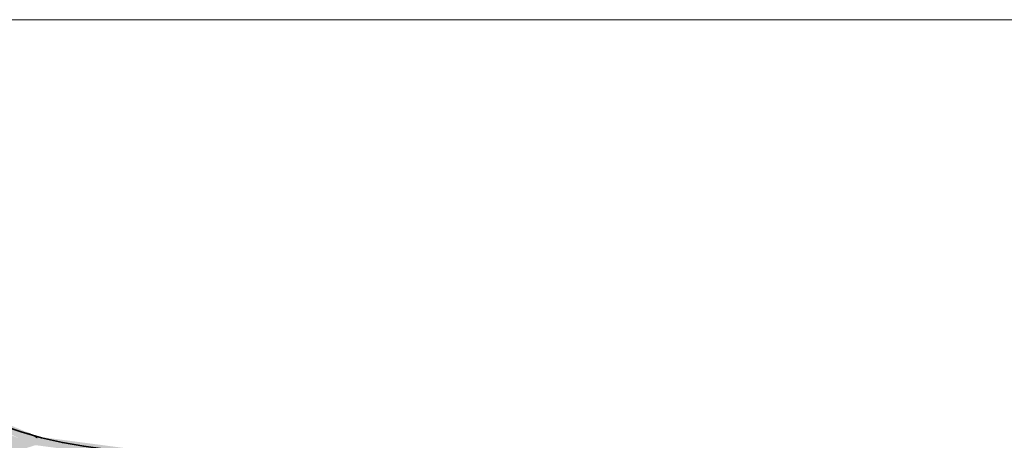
# Model space of a CAD drawing. Extents: x -459 to 541, y -543 to 550.
# Tile 387 of 577: x 114.81 to 119.14, y 348.81 to 350.65. Entities that reach past the tile are written whole.
import ezdxf
from ezdxf.lldxf.tags import DXFTag

# ---------------------------------------------------------------- set-up
doc = ezdxf.new("R2010")
doc.units = 0
doc.layers.get('0').update_dxf_attribs({"lineweight": 35})
doc.layers.add('5_UG-BESTAND', color=7, linetype='Continuous', lineweight=25)
for name, color, linetype, lineweight, true_color in [('H_Ruecklauf', 5, 'Continuous', 35, 0x0000ff), ('H_Vorlauf', 1, 'Continuous', 35, 0xff0000), ('H_Vorlauf-Shading', 1, 'Continuous', 35, 0xff0000)]:
    doc.layers.add(name, color=color, linetype=linetype, lineweight=lineweight, true_color=true_color)
tags = doc.linetypes.add('STRICHPUNKT2', pattern=[12.7, 6.35, -3.175, 0, -3.175]).pattern_tags.tags
tags[10:11] = [DXFTag(74, 4), DXFTag(75, 0), DXFTag(340, '0'), DXFTag(46, 0.0), DXFTag(50, 0.0), DXFTag(44, 0.0), DXFTag(45, 0.0)]
tags[8:9] = [DXFTag(74, 4), DXFTag(75, 0), DXFTag(340, '0'), DXFTag(46, 0.0), DXFTag(50, 0.0), DXFTag(44, 0.0), DXFTag(45, 0.0)]
tags[6:7] = [DXFTag(74, 4), DXFTag(75, 0), DXFTag(340, '0'), DXFTag(46, 0.0), DXFTag(50, 0.0), DXFTag(44, 0.0), DXFTag(45, 0.0)]
tags[4:5] = [DXFTag(74, 4), DXFTag(75, 0), DXFTag(340, '0'), DXFTag(46, 0.0), DXFTag(50, 0.0), DXFTag(44, 0.0), DXFTag(45, 0.0)]

# ---------------------------------------------------------------- blocks, each defined once
blk = doc.blocks.new('Shading-A07ALAL91N', base_point=(113.145, 347.558))
at = {"layer": 'H_Vorlauf-Shading', "color": 14, "true_color": 0x900000}
for points in [[(114.7999, 348.816), (114.8718, 348.8212), (114.4282, 349.0117), (114.84, 348.8412)], [(114.8718, 348.8212), (114.8858, 348.8222), (114.84, 348.8412)], [(114.8757, 348.7846), (114.8835, 348.8138), (114.7999, 348.816), (114.8718, 348.8212)], [(114.8835, 348.8138), (114.8858, 348.8222), (114.8718, 348.8212)], [(114.8835, 348.8138), (114.8757, 348.7846), (115.3767, 348.7187)], [(115.3767, 348.7576), (114.8858, 348.8222), (115.3767, 348.7187), (114.8835, 348.8138)]]:
    blk.add_solid(points, dxfattribs=at)
at = {"layer": 'H_Vorlauf-Shading', "color": 14, "true_color": 0xaf0000}
for points in [[(114.7562, 348.7465), (114.8425, 348.774), (114.5312, 348.9273), (114.7999, 348.816)], [(114.8425, 348.774), (114.8757, 348.7846), (114.7999, 348.816)]]:
    blk.add_solid(points, dxfattribs=at)
blk = doc.blocks.new('Referenz-A07ALAR41N', base_point=(-170.8075, 0))
at = {"layer": '5_UG-BESTAND', "color": 0, "lineweight": 13}
blk.add_line((131.1841, 350.6546), (111.1841, 350.6546), dxfattribs=at)
blk = doc.blocks.new('Rohrbogen-A07ALC041N', base_point=(110.6617, 345.8158))
at = {"color": 0, "linetype": 'ByBlock', "lineweight": -2, "ltscale": 0.35}
for major_axis in [(-4.183, 0), (-1.897, 0)]:
    blk.add_ellipse((114.8447, 349.9988), major_axis=major_axis, ratio=1, start_param=0, end_param=1.570796, dxfattribs=at)
at = {"color": 0, "linetype": 'STRICHPUNKT2', "lineweight": 25, "ltscale": 0.25}
blk.add_ellipse((114.8447, 349.9988), major_axis=(-3.04, 0), ratio=1, start_param=0, end_param=1.570796, dxfattribs=at)
blk = doc.blocks.new('Rohrbogen-A07ALC0S1N', base_point=(111.1937, 346.4716))
at = {"color": 0, "linetype": 'ByBlock', "lineweight": -2, "ltscale": 0.35}
for major_axis in [(-4.183, 0), (-1.897, 0)]:
    blk.add_ellipse((115.3767, 350.6546), major_axis=major_axis, ratio=1, start_param=0, end_param=1.570796, dxfattribs=at)
at = {"color": 0, "linetype": 'STRICHPUNKT2', "lineweight": 25, "ltscale": 0.25}
blk.add_ellipse((115.3767, 350.6546), major_axis=(-3.04, 0), ratio=1, start_param=0, end_param=1.570796, dxfattribs=at)

msp = doc.modelspace()

# ---------------------------------------------------------------- block references
at = {"color": 251, "lineweight": 25, "ltscale": 0.25, "true_color": 0x585858}
msp.add_blockref('Referenz-A07ALAR41N', (-170.8075, 0), dxfattribs=at)
at = {"layer": 'H_Ruecklauf', "ltscale": 0.35}
msp.add_blockref('Rohrbogen-A07ALC041N', (110.6617, 345.8158), dxfattribs=at)
at = {"layer": 'H_Vorlauf'}
msp.add_blockref('Shading-A07ALAL91N', (113.145, 347.558), dxfattribs=at)
at = {"layer": 'H_Vorlauf', "ltscale": 0.35}
msp.add_blockref('Rohrbogen-A07ALC0S1N', (111.1937, 346.4716), dxfattribs=at)

doc.saveas('drawing.dxf')
